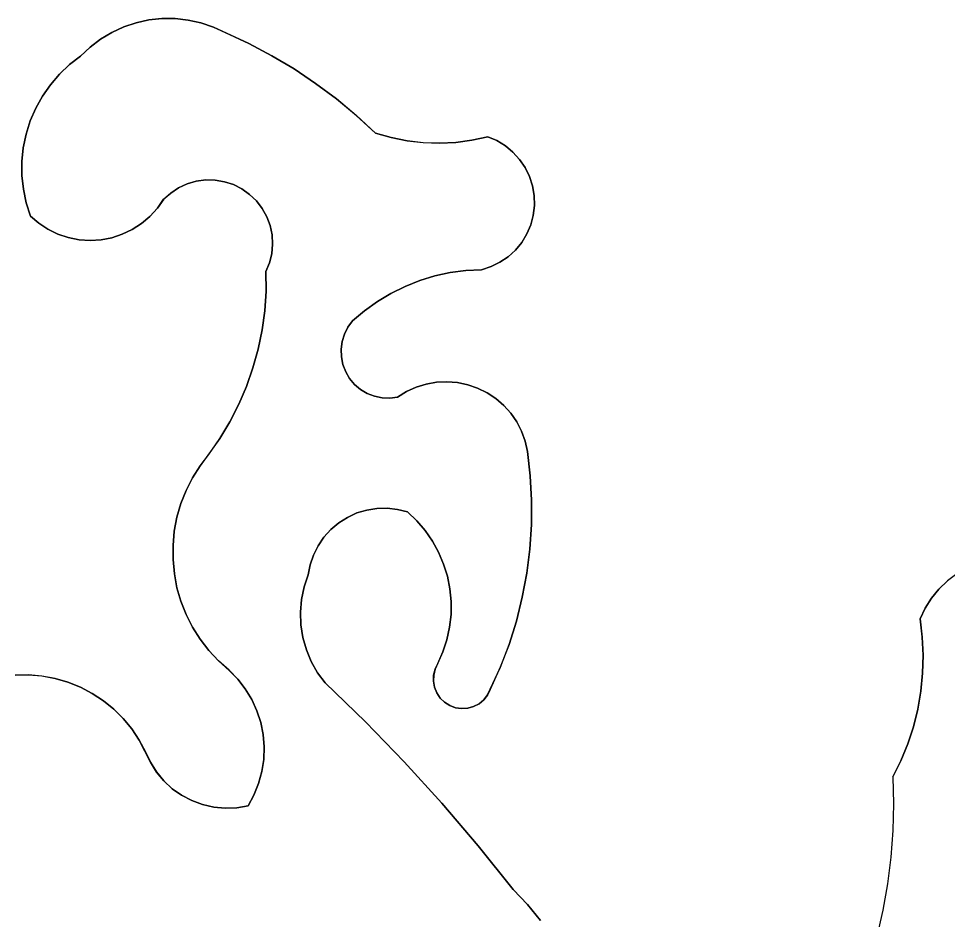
# Model space of a CAD drawing. Extents: x 3684037 to 3722149, y 433263 to 459021.
# Drawn here: x 3710057.4 to 3710202.6, y 455550.5 to 455691.3 of the extents above; entities that cross this region are included whole.
import ezdxf

# ---------------------------------------------------------------- set-up
doc = ezdxf.new("R2010")
doc.units = 0
doc.layers.add('V-TOPO-SHOR', color=7, linetype='Continuous')
doc.layers.add('V-WETL-SWMP', color=7, linetype='Continuous')

msp = doc.modelspace()

# ---------------------------------------------------------------- linework, layer by layer
at = {"layer": 'V-TOPO-SHOR'}
for points in [[(3710091.01, 455665.33), (3710089.61, 455665.79), (3710088.15, 455666.04), (3710086.67, 455666.06), (3710085.2, 455665.87), (3710083.78, 455665.46), (3710082.43, 455664.84), (3710081.2, 455664.02), (3710080.1, 455663.04), (3710079.11, 455661.63), (3710077.94, 455660.36), (3710076.63, 455659.25), (3710075.19, 455658.32), (3710073.63, 455657.58), (3710072, 455657.04), (3710070.31, 455656.72), (3710068.59, 455656.61), (3710066.88, 455656.73), (3710065.19, 455657.06), (3710063.56, 455657.61), (3710062.01, 455658.36), (3710060.57, 455659.3), (3710059.27, 455660.42), (3710058.61, 455662.49), (3710058.17, 455664.61), (3710057.95, 455666.77), (3710057.94, 455668.94), (3710058.16, 455671.1), (3710058.59, 455673.22), (3710059.24, 455675.29), (3710060.1, 455677.29), (3710061.15, 455679.18), (3710062.39, 455680.96), (3710063.81, 455682.61), (3710065.38, 455684.1), (3710067.1, 455685.43), (3710068.59, 455686.83), (3710070.22, 455688.07), (3710071.98, 455689.13), (3710073.85, 455689.99), (3710075.79, 455690.64), (3710077.8, 455691.08), (3710079.84, 455691.3), (3710081.89, 455691.29), (3710083.93, 455691.07), (3710085.93, 455690.62), (3710087.87, 455689.96), (3710089.73, 455689.1), (3710093.41, 455687.39), (3710097, 455685.49), (3710100.48, 455683.42), (3710103.85, 455681.16), (3710107.1, 455678.73), (3710110.23, 455676.14), (3710113.21, 455673.4), (3710115.65, 455672.69), (3710118.15, 455672.19), (3710120.68, 455671.9), (3710123.22, 455671.81), (3710125.76, 455671.94), (3710128.29, 455672.28), (3710130.77, 455672.83), (3710132.2, 455672.22), (3710133.52, 455671.42), (3710134.71, 455670.43), (3710135.75, 455669.29), (3710136.62, 455668.01), (3710137.3, 455666.62), (3710137.77, 455665.15), (3710138.03, 455663.62), (3710138.07, 455662.07), (3710137.89, 455660.53), (3710137.49, 455659.04), (3710136.88, 455657.62), (3710136.08, 455656.29), (3710135.1, 455655.1), (3710133.95, 455654.06), (3710132.67, 455653.19), (3710131.28, 455652.51), (3710129.81, 455652.04), (3710127.34, 455651.92), (3710124.9, 455651.59), (3710122.49, 455651.06), (3710120.13, 455650.34), (3710117.84, 455649.43), (3710115.63, 455648.34), (3710113.51, 455647.07), (3710111.51, 455645.63), (3710109.63, 455644.04), (3710108.91, 455643.06), (3710108.36, 455641.98), (3710108, 455640.81), (3710107.84, 455639.61)], [(3710056.89, 455588.65), (3710058.98, 455588.68), (3710061.07, 455588.52), (3710063.13, 455588.14), (3710065.14, 455587.55), (3710067.08, 455586.77), (3710068.93, 455585.8), (3710070.68, 455584.65), (3710072.31, 455583.33), (3710073.79, 455581.86), (3710075.12, 455580.24), (3710076.28, 455578.5), (3710077.26, 455576.65), (3710078.02, 455575.02), (3710078.98, 455573.51), (3710080.13, 455572.12), (3710081.45, 455570.9), (3710082.91, 455569.87), (3710084.5, 455569.03), (3710086.19, 455568.41), (3710087.94, 455568.01), (3710089.73, 455567.84), (3710091.53, 455567.91), (3710093.3, 455568.21), (3710094.22, 455569.91), (3710094.94, 455571.71), (3710095.45, 455573.58), (3710095.74, 455575.48), (3710095.8, 455577.42), (3710095.64, 455579.35), (3710095.27, 455581.24), (3710094.67, 455583.08), (3710093.87, 455584.84), (3710092.86, 455586.5), (3710091.68, 455588.02), (3710090.32, 455589.41), (3710088.67, 455590.88), (3710087.15, 455592.51), (3710085.8, 455594.27), (3710084.61, 455596.14), (3710083.61, 455598.13), (3710082.8, 455600.19), (3710082.18, 455602.32), (3710081.77, 455604.51), (3710081.56, 455606.72), (3710081.56, 455608.94), (3710081.76, 455611.15), (3710082.18, 455613.33), (3710082.79, 455615.46), (3710083.61, 455617.53), (3710084.61, 455619.51), (3710085.79, 455621.39), (3710087.15, 455623.15), (3710088.89, 455625.65), (3710090.46, 455628.27), (3710091.85, 455630.99), (3710093.05, 455633.79), (3710094.06, 455636.67), (3710094.88, 455639.62), (3710095.49, 455642.61), (3710095.9, 455645.63), (3710096.1, 455648.68), (3710096.09, 455651.73), (3710096.66, 455653.1), (3710097.01, 455654.53), (3710097.14, 455656.01), (3710097.06, 455657.49), (3710096.75, 455658.93), (3710096.24, 455660.32), (3710095.52, 455661.61), (3710094.61, 455662.79), (3710093.54, 455663.81), (3710092.34, 455664.67), (3710091.01, 455665.33)], [(3710107.84, 455639.61), (3710107.88, 455638.4), (3710108.12, 455637.21), (3710108.56, 455636.08), (3710109.17, 455635.03), (3710109.95, 455634.1), (3710110.88, 455633.32), (3710111.92, 455632.69), (3710113.05, 455632.25), (3710114.24, 455632.01), (3710115.45, 455631.96), (3710116.66, 455632.12), (3710118.05, 455632.98), (3710119.55, 455633.67), (3710121.12, 455634.16), (3710122.74, 455634.44), (3710124.38, 455634.52), (3710126.02, 455634.39), (3710127.63, 455634.06), (3710129.18, 455633.52), (3710130.66, 455632.79), (3710132.03, 455631.88), (3710133.27, 455630.81), (3710134.37, 455629.59), (3710135.31, 455628.23), (3710136.06, 455626.77), (3710136.63, 455625.23), (3710136.99, 455623.63), (3710137.42, 455619.83), (3710137.62, 455616.01), (3710137.6, 455612.19), (3710137.35, 455608.37), (3710136.87, 455604.58), (3710136.16, 455600.82), (3710135.24, 455597.11), (3710134.09, 455593.46), (3710132.73, 455589.89), (3710131.17, 455586.4), (3710130.74, 455585.54), (3710130.15, 455584.8), (3710129.41, 455584.18), (3710128.56, 455583.74), (3710127.64, 455583.48), (3710126.68, 455583.42), (3710125.73, 455583.56), (3710124.83, 455583.89), (3710124.02, 455584.4), (3710123.34, 455585.07), (3710122.8, 455585.87), (3710122.45, 455586.76), (3710122.28, 455587.7), (3710122.31, 455588.66), (3710122.55, 455589.59), (3710122.97, 455590.45), (3710123.77, 455592.28), (3710124.39, 455594.19), (3710124.81, 455596.15), (3710125.03, 455598.14), (3710125.04, 455600.14), (3710124.85, 455602.13), (3710124.46, 455604.1), (3710123.87, 455606.01), (3710123.08, 455607.86), (3710122.12, 455609.61), (3710120.98, 455611.26), (3710119.68, 455612.79), (3710118.23, 455614.17), (3710116.67, 455614.57), (3710115.06, 455614.75), (3710113.45, 455614.72), (3710111.85, 455614.46), (3710110.3, 455614), (3710108.83, 455613.32), (3710107.47, 455612.46), (3710106.23, 455611.42), (3710105.15, 455610.22), (3710104.24, 455608.88), (3710103.52, 455607.43), (3710103, 455605.9), (3710102.7, 455604.32), (3710102.06, 455602.43), (3710101.65, 455600.47), (3710101.48, 455598.49), (3710101.56, 455596.49), (3710101.87, 455594.52), (3710102.41, 455592.6), (3710103.18, 455590.77), (3710104.17, 455589.03), (3710105.36, 455587.43), (3710111.64, 455581.36), (3710117.72, 455575.09), (3710123.6, 455568.63), (3710129.28, 455561.98), (3710134.73, 455555.16)], [(3710194.11, 455572.74), (3710195.37, 455575.27), (3710196.44, 455577.9), (3710197.32, 455580.59), (3710198, 455583.34), (3710198.48, 455586.14), (3710198.75, 455588.95), (3710198.83, 455591.78), (3710198.69, 455594.62), (3710198.35, 455597.43), (3710199.14, 455599.1), (3710200.13, 455600.67), (3710201.3, 455602.1), (3710202.63, 455603.39)], [(3710194.11, 455572.74), (3710194.22, 455568.54), (3710194.12, 455564.35), (3710193.8, 455560.17), (3710193.26, 455556.02), (3710192.52, 455551.89), (3710191.57, 455547.8), (3710190.42, 455543.77), (3710189.06, 455539.81)], [(3710134.73, 455555.16), (3710136.96, 455552.8), (3710139.03, 455550.3)]]:
    msp.add_lwpolyline(points, dxfattribs=at)
at = {"layer": 'V-WETL-SWMP'}
for p, q in [((3710075.79, 455690.64), (3710073.85, 455689.99)), ((3710077.8, 455691.08), (3710075.79, 455690.64)), ((3710079.83, 455691.3), (3710077.8, 455691.08)), ((3710081.89, 455691.29), (3710079.83, 455691.3)), ((3710083.93, 455691.07), (3710081.89, 455691.29)), ((3710085.93, 455690.62), (3710083.93, 455691.07)), ((3710087.87, 455689.96), (3710085.93, 455690.62)), ((3710071.98, 455689.13), (3710070.22, 455688.07)), ((3710073.85, 455689.99), (3710071.98, 455689.13)), ((3710093.41, 455687.39), (3710087.87, 455689.96)), ((3710070.22, 455688.07), (3710068.59, 455686.83)), ((3710068.59, 455686.83), (3710067.1, 455685.43)), ((3710097, 455685.49), (3710093.41, 455687.39)), ((3710067.1, 455685.43), (3710065.38, 455684.1)), ((3710100.48, 455683.42), (3710097, 455685.49)), ((3710065.38, 455684.1), (3710063.8, 455682.61)), ((3710103.85, 455681.16), (3710100.48, 455683.42)), ((3710063.8, 455682.61), (3710062.39, 455680.96)), ((3710062.39, 455680.96), (3710061.15, 455679.18)), ((3710107.1, 455678.73), (3710103.85, 455681.16)), ((3710061.15, 455679.18), (3710060.1, 455677.29)), ((3710110.22, 455676.14), (3710107.1, 455678.73)), ((3710060.1, 455677.29), (3710059.24, 455675.29)), ((3710113.21, 455673.4), (3710110.22, 455676.14)), ((3710059.24, 455675.29), (3710058.59, 455673.22)), ((3710058.59, 455673.22), (3710058.16, 455671.1)), ((3710115.65, 455672.69), (3710113.21, 455673.4)), ((3710118.15, 455672.19), (3710115.65, 455672.69)), ((3710120.68, 455671.89), (3710118.15, 455672.19)), ((3710123.22, 455671.81), (3710120.68, 455671.89)), ((3710125.76, 455671.94), (3710123.22, 455671.81)), ((3710128.29, 455672.28), (3710125.76, 455671.94)), ((3710130.77, 455672.83), (3710128.29, 455672.28)), ((3710132.2, 455672.22), (3710130.77, 455672.83)), ((3710133.52, 455671.42), (3710132.2, 455672.22)), ((3710058.16, 455671.1), (3710057.94, 455668.94)), ((3710134.71, 455670.43), (3710133.52, 455671.42)), ((3710135.75, 455669.29), (3710134.71, 455670.43)), ((3710057.94, 455668.94), (3710057.95, 455666.77)), ((3710136.62, 455668.01), (3710135.75, 455669.29)), ((3710137.3, 455666.62), (3710136.62, 455668.01)), ((3710057.95, 455666.77), (3710058.17, 455664.61)), ((3710083.78, 455665.46), (3710085.2, 455665.87)), ((3710085.2, 455665.87), (3710086.67, 455666.06)), ((3710086.67, 455666.06), (3710088.15, 455666.04)), ((3710088.15, 455666.04), (3710089.61, 455665.79)), ((3710089.61, 455665.79), (3710091.01, 455665.33)), ((3710137.77, 455665.14), (3710137.3, 455666.62)), ((3710058.17, 455664.61), (3710058.61, 455662.49)), ((3710081.2, 455664.02), (3710082.43, 455664.84)), ((3710082.43, 455664.84), (3710083.78, 455665.46)), ((3710091.01, 455665.33), (3710092.34, 455664.67)), ((3710092.34, 455664.67), (3710093.54, 455663.81)), ((3710138.03, 455663.62), (3710137.77, 455665.14)), ((3710079.11, 455661.63), (3710080.09, 455663.04)), ((3710080.09, 455663.04), (3710081.2, 455664.02)), ((3710093.54, 455663.81), (3710094.61, 455662.79)), ((3710094.61, 455662.79), (3710095.52, 455661.61)), ((3710138.07, 455662.07), (3710138.03, 455663.62)), ((3710058.61, 455662.49), (3710059.27, 455660.42)), ((3710077.94, 455660.36), (3710079.11, 455661.63)), ((3710095.52, 455661.61), (3710096.23, 455660.32)), ((3710137.89, 455660.53), (3710138.07, 455662.07)), ((3710059.27, 455660.42), (3710060.57, 455659.3)), ((3710076.63, 455659.25), (3710077.94, 455660.36)), ((3710096.23, 455660.32), (3710096.75, 455658.93)), ((3710137.49, 455659.04), (3710137.89, 455660.53)), ((3710060.57, 455659.3), (3710062.01, 455658.36)), ((3710075.19, 455658.32), (3710076.63, 455659.25)), ((3710096.75, 455658.93), (3710097.06, 455657.49)), ((3710136.88, 455657.62), (3710137.49, 455659.04)), ((3710062.01, 455658.36), (3710063.56, 455657.61)), ((3710063.56, 455657.61), (3710065.19, 455657.06)), ((3710065.19, 455657.06), (3710066.88, 455656.73)), ((3710070.31, 455656.72), (3710072, 455657.04)), ((3710072, 455657.04), (3710073.63, 455657.58)), ((3710073.63, 455657.58), (3710075.19, 455658.32)), ((3710097.06, 455657.49), (3710097.14, 455656.01)), ((3710136.08, 455656.29), (3710136.88, 455657.62)), ((3710066.88, 455656.73), (3710068.59, 455656.61)), ((3710068.59, 455656.61), (3710070.31, 455656.72)), ((3710097.14, 455656.01), (3710097.01, 455654.53)), ((3710135.09, 455655.1), (3710136.08, 455656.29)), ((3710097.01, 455654.53), (3710096.66, 455653.1)), ((3710132.67, 455653.19), (3710133.95, 455654.06)), ((3710133.95, 455654.06), (3710135.09, 455655.1)), ((3710096.66, 455653.1), (3710096.09, 455651.73)), ((3710131.28, 455652.51), (3710132.67, 455653.19)), ((3710096.09, 455651.73), (3710096.1, 455648.68)), ((3710122.49, 455651.06), (3710124.9, 455651.59)), ((3710124.9, 455651.59), (3710127.34, 455651.91)), ((3710127.34, 455651.91), (3710129.81, 455652.04)), ((3710129.81, 455652.04), (3710131.28, 455652.51)), ((3710117.84, 455649.43), (3710120.13, 455650.34)), ((3710120.13, 455650.34), (3710122.49, 455651.06)), ((3710096.1, 455648.68), (3710095.9, 455645.63)), ((3710113.51, 455647.07), (3710115.63, 455648.34)), ((3710115.63, 455648.34), (3710117.84, 455649.43)), ((3710111.51, 455645.63), (3710113.51, 455647.07)), ((3710095.9, 455645.63), (3710095.49, 455642.61)), ((3710109.63, 455644.04), (3710111.51, 455645.63)), ((3710108.91, 455643.06), (3710109.63, 455644.04)), ((3710095.49, 455642.61), (3710094.88, 455639.62)), ((3710108.36, 455641.97), (3710108.91, 455643.06)), ((3710108, 455640.81), (3710108.36, 455641.97)), ((3710094.88, 455639.62), (3710094.06, 455636.67)), ((3710107.84, 455639.61), (3710108, 455640.81)), ((3710107.88, 455638.4), (3710107.84, 455639.61)), ((3710108.12, 455637.21), (3710107.88, 455638.4)), ((3710094.06, 455636.67), (3710093.05, 455633.79)), ((3710108.56, 455636.08), (3710108.12, 455637.21)), ((3710109.17, 455635.03), (3710108.56, 455636.08)), ((3710093.05, 455633.79), (3710091.85, 455630.99)), ((3710109.95, 455634.1), (3710109.17, 455635.03)), ((3710110.88, 455633.32), (3710109.95, 455634.1)), ((3710121.12, 455634.16), (3710119.55, 455633.67)), ((3710122.74, 455634.44), (3710121.12, 455634.16)), ((3710124.38, 455634.52), (3710122.74, 455634.44)), ((3710126.02, 455634.39), (3710124.38, 455634.52)), ((3710127.63, 455634.06), (3710126.02, 455634.39)), ((3710129.18, 455633.52), (3710127.63, 455634.06)), ((3710111.92, 455632.69), (3710110.88, 455633.32)), ((3710113.05, 455632.25), (3710111.92, 455632.69)), ((3710118.05, 455632.98), (3710116.66, 455632.12)), ((3710119.55, 455633.67), (3710118.05, 455632.98)), ((3710130.66, 455632.79), (3710129.18, 455633.52)), ((3710132.03, 455631.88), (3710130.66, 455632.79)), ((3710091.85, 455630.99), (3710090.46, 455628.27)), ((3710114.24, 455632.01), (3710113.05, 455632.25)), ((3710115.45, 455631.96), (3710114.24, 455632.01)), ((3710116.66, 455632.12), (3710115.45, 455631.96)), ((3710133.27, 455630.81), (3710132.03, 455631.88)), ((3710134.37, 455629.59), (3710133.27, 455630.81)), ((3710135.31, 455628.23), (3710134.37, 455629.59)), ((3710090.46, 455628.27), (3710088.89, 455625.65)), ((3710136.06, 455626.77), (3710135.31, 455628.23)), ((3710136.63, 455625.23), (3710136.06, 455626.77)), ((3710088.89, 455625.65), (3710085.79, 455621.39)), ((3710136.99, 455623.63), (3710136.63, 455625.23)), ((3710137.42, 455619.83), (3710136.99, 455623.63)), ((3710085.79, 455621.39), (3710084.61, 455619.51)), ((3710084.61, 455619.51), (3710083.61, 455617.53)), ((3710137.62, 455616.01), (3710137.42, 455619.83)), ((3710083.61, 455617.53), (3710082.79, 455615.46)), ((3710082.79, 455615.46), (3710082.18, 455613.33)), ((3710137.6, 455612.19), (3710137.62, 455616.01)), ((3710108.83, 455613.32), (3710110.3, 455614)), ((3710110.3, 455614), (3710111.85, 455614.46)), ((3710111.85, 455614.46), (3710113.45, 455614.72)), ((3710113.45, 455614.72), (3710115.06, 455614.75)), ((3710115.06, 455614.75), (3710116.67, 455614.57)), ((3710116.67, 455614.57), (3710118.23, 455614.17)), ((3710118.23, 455614.17), (3710119.68, 455612.79)), ((3710082.18, 455613.33), (3710081.76, 455611.15)), ((3710106.23, 455611.42), (3710107.47, 455612.46)), ((3710107.47, 455612.46), (3710108.83, 455613.32)), ((3710119.68, 455612.79), (3710120.98, 455611.26)), ((3710137.35, 455608.37), (3710137.6, 455612.19)), ((3710081.76, 455611.15), (3710081.56, 455608.94)), ((3710105.15, 455610.22), (3710106.23, 455611.42)), ((3710120.98, 455611.26), (3710122.12, 455609.61)), ((3710104.24, 455608.88), (3710105.15, 455610.22)), ((3710122.12, 455609.61), (3710123.09, 455607.86)), ((3710081.56, 455608.94), (3710081.56, 455606.72)), ((3710103.52, 455607.43), (3710104.24, 455608.88)), ((3710123.09, 455607.86), (3710123.87, 455606.01)), ((3710136.87, 455604.58), (3710137.35, 455608.37)), ((3710081.56, 455606.72), (3710081.77, 455604.51)), ((3710103, 455605.9), (3710103.52, 455607.43)), ((3710102.7, 455604.32), (3710103, 455605.9)), ((3710123.87, 455606.01), (3710124.46, 455604.1)), ((3710081.77, 455604.51), (3710082.18, 455602.32)), ((3710102.06, 455602.43), (3710102.7, 455604.32)), ((3710124.46, 455604.1), (3710124.85, 455602.13)), ((3710136.16, 455600.82), (3710136.87, 455604.58)), ((3710202.63, 455603.39), (3710201.3, 455602.1)), ((3710204.11, 455604.5), (3710202.63, 455603.39)), ((3710082.18, 455602.32), (3710082.8, 455600.19)), ((3710101.65, 455600.47), (3710102.06, 455602.43)), ((3710124.85, 455602.13), (3710125.04, 455600.14)), ((3710201.3, 455602.1), (3710200.13, 455600.67)), ((3710101.48, 455598.49), (3710101.65, 455600.47)), ((3710135.24, 455597.11), (3710136.16, 455600.82)), ((3710200.13, 455600.67), (3710199.14, 455599.1)), ((3710082.8, 455600.19), (3710083.61, 455598.12)), ((3710125.04, 455600.14), (3710125.03, 455598.14)), ((3710199.14, 455599.1), (3710198.35, 455597.43)), ((3710083.61, 455598.12), (3710084.61, 455596.14)), ((3710101.56, 455596.49), (3710101.48, 455598.49)), ((3710125.03, 455598.14), (3710124.81, 455596.14)), ((3710198.35, 455597.43), (3710198.69, 455594.61)), ((3710084.61, 455596.14), (3710085.8, 455594.27)), ((3710101.87, 455594.52), (3710101.56, 455596.49)), ((3710124.81, 455596.14), (3710124.39, 455594.19)), ((3710134.09, 455593.46), (3710135.24, 455597.11)), ((3710102.41, 455592.6), (3710101.87, 455594.52)), ((3710198.69, 455594.61), (3710198.83, 455591.78)), ((3710085.8, 455594.27), (3710087.15, 455592.51)), ((3710124.39, 455594.19), (3710123.77, 455592.28)), ((3710132.74, 455589.89), (3710134.09, 455593.46)), ((3710087.15, 455592.51), (3710088.67, 455590.88)), ((3710103.18, 455590.77), (3710102.41, 455592.6)), ((3710123.77, 455592.28), (3710122.55, 455589.58)), ((3710198.83, 455591.78), (3710198.75, 455588.95)), ((3710088.67, 455590.88), (3710090.32, 455589.4)), ((3710104.17, 455589.03), (3710103.18, 455590.77)), ((3710090.32, 455589.4), (3710091.68, 455588.02)), ((3710105.36, 455587.43), (3710104.17, 455589.03)), ((3710122.55, 455589.58), (3710122.32, 455588.66)), ((3710130.74, 455585.55), (3710132.74, 455589.89)), ((3710198.75, 455588.95), (3710198.48, 455586.13)), ((3710058.98, 455588.68), (3710056.89, 455588.65)), ((3710061.07, 455588.51), (3710058.98, 455588.68)), ((3710063.13, 455588.14), (3710061.07, 455588.51)), ((3710065.14, 455587.55), (3710063.13, 455588.14)), ((3710067.08, 455586.77), (3710065.14, 455587.55)), ((3710091.68, 455588.02), (3710092.86, 455586.5)), ((3710111.64, 455581.36), (3710105.36, 455587.43)), ((3710122.32, 455588.66), (3710122.28, 455587.7)), ((3710122.28, 455587.7), (3710122.45, 455586.76)), ((3710068.93, 455585.8), (3710067.08, 455586.77)), ((3710092.86, 455586.5), (3710093.87, 455584.84)), ((3710122.45, 455586.76), (3710122.8, 455585.87)), ((3710122.8, 455585.87), (3710123.34, 455585.07)), ((3710198.48, 455586.13), (3710198, 455583.34)), ((3710070.68, 455584.65), (3710068.93, 455585.8)), ((3710072.31, 455583.33), (3710070.68, 455584.65)), ((3710093.87, 455584.84), (3710094.67, 455583.08)), ((3710123.34, 455585.07), (3710124.02, 455584.4)), ((3710124.02, 455584.4), (3710124.83, 455583.89)), ((3710129.41, 455584.19), (3710130.14, 455584.8)), ((3710130.14, 455584.8), (3710130.74, 455585.55)), ((3710073.79, 455581.86), (3710072.31, 455583.33)), ((3710094.67, 455583.08), (3710095.27, 455581.24)), ((3710124.83, 455583.89), (3710125.73, 455583.56)), ((3710125.73, 455583.56), (3710126.68, 455583.42)), ((3710126.68, 455583.42), (3710127.63, 455583.48)), ((3710127.63, 455583.48), (3710128.56, 455583.74)), ((3710128.56, 455583.74), (3710129.41, 455584.19)), ((3710198, 455583.34), (3710197.32, 455580.59)), ((3710075.12, 455580.24), (3710073.79, 455581.86)), ((3710076.28, 455578.5), (3710075.12, 455580.24)), ((3710095.27, 455581.24), (3710095.64, 455579.35)), ((3710117.72, 455575.09), (3710111.64, 455581.36)), ((3710197.32, 455580.59), (3710196.44, 455577.9)), ((3710095.64, 455579.35), (3710095.8, 455577.42)), ((3710078.02, 455575.02), (3710076.28, 455578.5)), ((3710095.8, 455577.42), (3710095.74, 455575.49)), ((3710196.44, 455577.9), (3710195.37, 455575.27)), ((3710078.98, 455573.5), (3710078.02, 455575.02)), ((3710095.74, 455575.49), (3710095.45, 455573.57)), ((3710123.6, 455568.63), (3710117.72, 455575.09)), ((3710195.37, 455575.27), (3710194.11, 455572.74)), ((3710080.13, 455572.12), (3710078.98, 455573.5)), ((3710095.45, 455573.57), (3710094.94, 455571.71)), ((3710081.45, 455570.9), (3710080.13, 455572.12)), ((3710094.94, 455571.71), (3710094.22, 455569.91)), ((3710194.11, 455572.74), (3710194.22, 455568.54)), ((3710082.91, 455569.87), (3710081.45, 455570.9)), ((3710084.5, 455569.03), (3710082.91, 455569.87)), ((3710094.22, 455569.91), (3710093.3, 455568.21)), ((3710086.19, 455568.41), (3710084.5, 455569.03)), ((3710087.94, 455568.01), (3710086.19, 455568.41)), ((3710129.28, 455561.98), (3710123.6, 455568.63)), ((3710194.22, 455568.54), (3710194.11, 455564.35)), ((3710089.73, 455567.84), (3710087.94, 455568.01)), ((3710091.53, 455567.91), (3710089.73, 455567.84)), ((3710093.3, 455568.21), (3710091.53, 455567.91)), ((3710194.11, 455564.35), (3710193.8, 455560.17)), ((3710134.73, 455555.16), (3710129.28, 455561.98)), ((3710193.8, 455560.17), (3710193.26, 455556.01)), ((3710193.26, 455556.01), (3710192.52, 455551.89)), ((3710136.96, 455552.8), (3710134.73, 455555.16)), ((3710139.03, 455550.3), (3710136.96, 455552.8)), ((3710192.52, 455551.89), (3710191.57, 455547.8))]:
    msp.add_line(p, q, dxfattribs=at)

doc.saveas('drawing.dxf')
